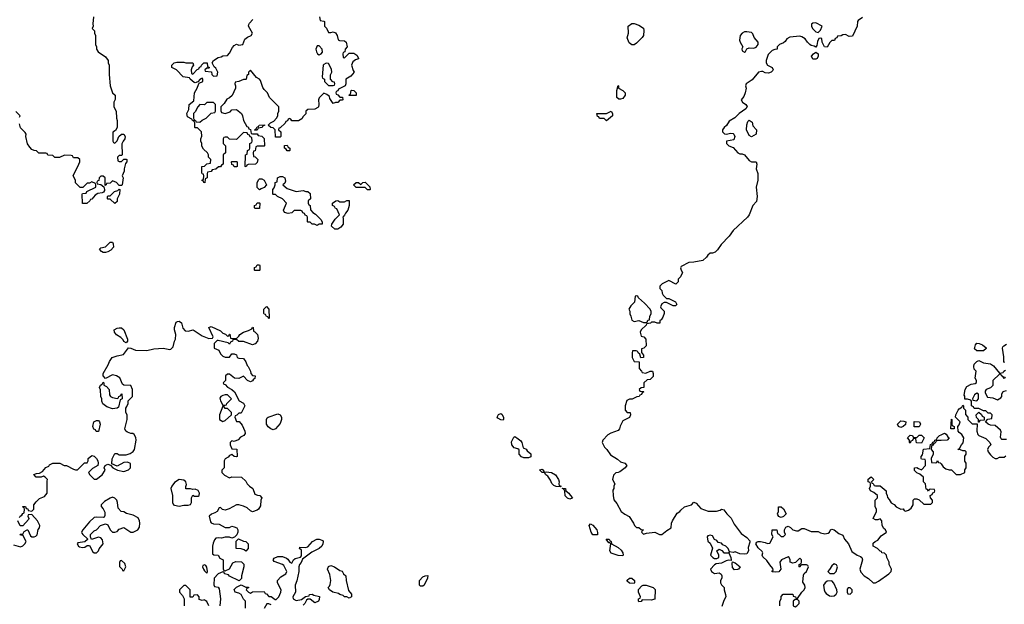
# Model space of a CAD drawing. Header units: inches. Extents: x 2380249 to 2585472, y 382747 to 546448.
# Tile 529 of 626: x 2541983 to 2550550, y 453924 to 459006. Entities that reach past the tile are written whole.
import ezdxf

# ---------------------------------------------------------------- set-up
doc = ezdxf.new("R2010")
doc.units = ezdxf.units.IN
doc.header["$MEASUREMENT"] = 0
doc.layers.add('C5445', color=7, linetype='Continuous')
doc.layers.add('C5455', color=7, linetype='Continuous')

msp = doc.modelspace()

# ---------------------------------------------------------------- linework, layer by layer
at = {"layer": 'C5445', "color": 4}
for points, elevation in [([(2542624.7, 459030), (2542618, 458970), (2542622, 458950), (2542614, 458930), (2542634, 458910), (2542634, 458890), (2542642, 458870), (2542642, 458790), (2542652, 458770), (2542652, 458750), (2542665.4, 458725.4), (2542730, 458682), (2542754, 458650), (2542754, 458630), (2542762, 458610), (2542762, 458530), (2542771.6, 458431.6), (2542792, 458370), (2542814, 458350), (2542812.7, 458312.7), (2542802, 458290), (2542802, 458250), (2542822, 458210), (2542824.7, 458150), (2542832, 458130), (2542832, 458070), (2542818, 458042), (2542792.7, 458027.3), (2542794, 457950), (2542798, 457938), (2542810, 457934), (2542830, 457954), (2542846, 457990), (2542868, 458012), (2542890, 458012), (2542902, 457990), (2542898, 457970), (2542882, 457950), (2542872.7, 457927.3), (2542874, 457830), (2542870, 457826), (2542850, 457826), (2542834, 457810), (2542838, 457778), (2542850, 457774), (2542870, 457774), (2542890, 457794), (2542910, 457794), (2542914, 457790), (2542914, 457770), (2542903.6, 457756.4), (2542891.6, 457708.4), (2542891.1, 457688.9), (2542874, 457650), (2542882, 457630), (2542874, 457570), (2542870, 457566), (2542850, 457566), (2542826, 457590), (2542790, 457606), (2542770, 457586), (2542738, 457582), (2542734, 457570), (2542726, 457566), (2542726, 457630), (2542710, 457646), (2542690, 457646), (2542674, 457630), (2542672.7, 457607.3), (2542658, 457602), (2542654, 457590), (2542658, 457578), (2542690, 457574), (2542714, 457554), (2542722, 457530), (2542719.6, 457520.4), (2542712.7, 457507.3), (2542699.6, 457500.4), (2542663.6, 457496.4), (2542639.6, 457480.4), (2542610, 457446), (2542598, 457442), (2542594, 457430), (2542567.3, 457407.3), (2542528.7, 457408.7), (2542526, 457490), (2542530, 457494), (2542562, 457498), (2542567.3, 457512.7), (2542646, 457550), (2542646, 457570), (2542642, 457582), (2542610, 457598), (2542590, 457586), (2542570, 457586), (2542532.7, 457547.3), (2542510, 457546), (2542468.4, 457588.4), (2542468, 457610), (2542448, 457650), (2542498, 457750), (2542506, 457770), (2542506, 457790), (2542490, 457806), (2542450, 457806), (2542442, 457822), (2542430, 457826), (2542372.7, 457827.3), (2542330, 457808), (2542290, 457808), (2542270, 457826), (2542228.4, 457828.4), (2542222, 457842), (2542210, 457846), (2542150, 457846), (2542130, 457866), (2542110, 457868), (2542090, 457878), (2542070, 457898), (2542050, 457928), (2542035.3, 457990), (2542038, 458010), (2542030, 458026), (2541990, 458066), (2541982, 458102)], 32), ([(2544592, 459030), (2544598, 458998), (2544630, 458994), (2544634, 458990), (2544634, 458950), (2544651.6, 458931.6), (2544670, 458894), (2544690, 458894), (2544710, 458902), (2544730, 458892), (2544744.7, 458870), (2544754, 458830), (2544764.7, 458824.7), (2544810, 458821), (2544824.7, 458810), (2544832, 458770), (2544814, 458750), (2544812.7, 458727.3), (2544798, 458722), (2544794, 458710), (2544798, 458678), (2544810, 458674), (2544850, 458714), (2544890, 458714), (2544916.9, 458696.9), (2544931.6, 458671.6), (2544930, 458666), (2544903.6, 458656.4), (2544881, 458639), (2544871.3, 458610), (2544883.6, 458563.6), (2544892, 458550), (2544863.6, 458516.4), (2544822, 458490), (2544822, 458450), (2544814, 458430), (2544758, 458402), (2544752.7, 458387.3), (2544738, 458382), (2544734, 458370), (2544738, 458358), (2544752.7, 458352.7), (2544770, 458334), (2544792.7, 458332.7), (2544794, 458310), (2544790, 458306), (2544770, 458306), (2544750, 458286), (2544730, 458286), (2544710, 458278), (2544680.4, 458320.4), (2544678, 458338), (2544656.4, 458356.4), (2544630, 458366), (2544590, 458326), (2544582, 458310), (2544584.7, 458270), (2544582, 458250), (2544576.9, 458243.1), (2544550, 458228), (2544490, 458226), (2544474, 458210), (2544471.6, 458188.4), (2544450, 458166), (2544436.9, 458143.1), (2544410, 458128), (2544350, 458126), (2544342, 458142), (2544330, 458146), (2544318, 458142), (2544312.7, 458127.3), (2544298, 458122), (2544292.7, 458107.3), (2544250, 458066), (2544238, 458062), (2544234, 458050), (2544254, 458030), (2544254, 457990), (2544250, 457986), (2544210, 457986), (2544206, 458050), (2544187.3, 458067.3), (2544168.4, 458068.4), (2544146, 458090), (2544166, 458110), (2544195.3, 458124.7), (2544218, 458150), (2544228, 458170), (2544228.8, 458191.1), (2544238, 458210), (2544238, 458250), (2544158, 458330), (2544138, 458370), (2544110, 458398), (2544098, 458418), (2544078, 458478), (2544070, 458488), (2544043.1, 458503.1), (2543990, 458566), (2543974, 458550), (2543974, 458530), (2543958, 458522), (2543954, 458490), (2543950, 458486), (2543930, 458486), (2543890, 458468), (2543858, 458462), (2543854, 458450), (2543862, 458430), (2543862, 458410), (2543831.6, 458348.4), (2543810, 458326), (2543785.4, 458314.6), (2543763.6, 458276.4), (2543734, 458250), (2543732.7, 458212.7), (2543738, 458198), (2543770, 458192), (2543813.6, 458206.4), (2543830, 458222), (2543870, 458224.7), (2543912, 458190), (2543922, 458170), (2543931.3, 458130), (2543958, 458078), (2543970, 458074), (2543978, 458058), (2543992.7, 458052.7), (2543998, 458018), (2544010, 458014), (2544050, 458014), (2544058, 457998), (2544090, 457994), (2544110, 457974), (2544114, 457910), (2544110, 457906), (2544050, 457906), (2544038, 457902), (2544032.7, 457867.3), (2544018, 457862), (2544014, 457850), (2544018, 457818), (2544032.7, 457812.7), (2544054, 457790), (2544050, 457766), (2544034, 457750), (2543970, 457746), (2543958, 457742), (2543952.7, 457727.3), (2543946, 457730), (2543948.4, 457831.6), (2543962, 457838), (2543966, 457870), (2543982, 457878), (2543986, 457890), (2543986, 457930), (2544002, 457938), (2544006, 457950), (2544002, 457982), (2543987.3, 457987.3), (2543982, 458002), (2543967.3, 458007.3), (2543962, 458022), (2543930, 458026), (2543870, 457966), (2543808, 457968), (2543790, 457986), (2543770, 457986), (2543758, 457982), (2543754, 457970), (2543754, 457930), (2543774, 457910), (2543774, 457850), (2543754, 457830), (2543754, 457750), (2543738, 457742), (2543731.6, 457728.4), (2543712.7, 457727.3), (2543690, 457708), (2543658, 457702), (2543650, 457686), (2543618, 457682), (2543614, 457670), (2543614, 457630), (2543598, 457622), (2543592.7, 457587.3), (2543586, 457590), (2543582, 457602), (2543570, 457606), (2543570, 457614), (2543582, 457618), (2543586, 457650), (2543582, 457662), (2543570, 457666), (2543567.3, 457672.7), (2543568, 457730), (2543590, 457734), (2543610, 457754), (2543642, 457758), (2543646, 457790), (2543626, 457810), (2543626, 457830), (2543618, 457850), (2543582, 457882), (2543568, 457908), (2543568, 457930), (2543558, 457950), (2543558, 457970), (2543567.3, 457992.7), (2543566, 458030), (2543530, 458066), (2543510, 458066), (2543506, 458070), (2543506, 458110), (2543502, 458122), (2543486, 458130), (2543482, 458142), (2543442, 458162), (2543438, 458190), (2543454.6, 458225.4), (2543459, 458270), (2543499, 458301), (2543504, 458370), (2543528.7, 458410), (2543538, 458442), (2543546, 458454), (2543575.3, 458470), (2543575.3, 458490), (2543570, 458498), (2543554, 458490), (2543534, 458466), (2543510, 458458), (2543500.4, 458460.4), (2543466, 458490), (2543462, 458502), (2543406, 458510), (2543346, 458570), (2543308, 458590), (2543308, 458610), (2543328, 458630), (2543350, 458636), (2543410, 458638), (2543430, 458632), (2543490, 458632), (2543494, 458610), (2543483.6, 458596.4), (2543474, 458570), (2543478, 458538), (2543490, 458534), (2543527.3, 458572.7), (2543542, 458578), (2543547.3, 458592.7), (2543562, 458598), (2543566, 458610), (2543586, 458630), (2543610, 458632), (2543614, 458630), (2543618, 458598), (2543634, 458590), (2543630, 458586), (2543610, 458586), (2543594, 458570), (2543598, 458558), (2543652.7, 458552.7), (2543654, 458530), (2543670, 458514), (2543702, 458518), (2543706, 458550), (2543690, 458586), (2543676.4, 458596.4), (2543658, 458630), (2543668.8, 458651.1), (2543710, 458678), (2543736.4, 458683.6), (2543750, 458692), (2543790, 458694), (2543810, 458714), (2543834.6, 458765.4), (2543850, 458782), (2543870, 458792), (2543890, 458784.7), (2543926, 458790), (2543943.1, 458836.9), (2543964.7, 458855.3), (2543998, 458870), (2544008, 458890), (2543975.3, 458950), (2543976.4, 458963.6), (2543983.1, 458976.9), (2544012.9, 459007.1)], 32), ([(2549316, 459024), (2549279.6, 459000.4), (2549272, 458990), (2549271.3, 458950), (2549230, 458862), (2549200.4, 458860.4), (2549170, 458878), (2549145.4, 458874.6), (2549130, 458866), (2549098, 458862), (2549092.7, 458847.3), (2549078, 458842), (2549074, 458826), (2549050, 458826), (2549031.6, 458808.4), (2549008.4, 458768.4), (2548986, 458770), (2548966, 458810), (2548962, 458842), (2548950, 458846), (2548938, 458842), (2548923.6, 458816.4), (2548919.6, 458780.4), (2548910, 458766), (2548896.4, 458776.4), (2548870, 458782), (2548858, 458790), (2548838, 458810), (2548819, 458839), (2548790, 458858), (2548770, 458862), (2548685.4, 458854.6), (2548659.6, 458840.4), (2548643.6, 458816.4), (2548630, 458806), (2548594, 458790), (2548574, 458770), (2548574, 458750), (2548552.7, 458747.3), (2548530, 458738), (2548496, 458704), (2548478, 458650), (2548478, 458630), (2548491, 458611), (2548532, 458590), (2548538, 458570), (2548535.3, 458564.7), (2548522, 458550), (2548498, 458542), (2548470, 458544), (2548450, 458555.3), (2548437.2, 458557.2), (2548412, 458550), (2548355.5, 458484.5), (2548304.7, 458450), (2548298, 458430), (2548304.7, 458410), (2548296, 458370), (2548282.8, 458337.2), (2548262, 458310), (2548272, 458290), (2548302, 458270), (2548312, 458252), (2548302, 458230), (2548242, 458190), (2548207.1, 458152.9), (2548155.3, 458124.7), (2548134, 458086), (2548112, 458070), (2548098, 458050), (2548098, 458030), (2548115.3, 458015.3), (2548130, 458011), (2548170, 458018.8), (2548190, 458016), (2548198, 458010), (2548204.7, 457990), (2548198, 457962), (2548134, 457950), (2548134, 457930), (2548154, 457910), (2548190, 457894), (2548232, 457850), (2548250, 457841), (2548270, 457841), (2548290, 457831.3), (2548330, 457781), (2548350, 457771), (2548391.3, 457770), (2548396, 457750), (2548391.3, 457710), (2548406, 457670), (2548406, 457610), (2548391.2, 457548.9), (2548401, 457470), (2548394.4, 457425.6), (2548362, 457390), (2548331, 457310), (2548316, 457290), (2548190, 457174), (2548155.5, 457124.5), (2548087.5, 457052.5), (2548055.3, 457004.7), (2548036, 456984), (2548010, 456975.3), (2547990, 456975.3), (2547970, 456958), (2547959.1, 456940.9), (2547926.4, 456913.6), (2547850, 456898), (2547805.4, 456894.6), (2547739.6, 456860.4), (2547732, 456850), (2547738, 456830), (2547751.6, 456808.4), (2547734, 456770), (2547712, 456750), (2547711.6, 456728.4), (2547692.7, 456707.3), (2547630, 456738), (2547574, 456710), (2547554, 456690), (2547554, 456670), (2547571.6, 456651.6), (2547572, 456630), (2547582, 456610), (2547610, 456582), (2547630, 456582), (2547690, 456554), (2547702, 456530), (2547690, 456518), (2547670, 456518), (2547610, 456548), (2547590, 456548), (2547570, 456535.3), (2547558, 456510), (2547561, 456501), (2547591.6, 456471.6), (2547591.6, 456451.6), (2547579.8, 456420.2), (2547563.6, 456396.4), (2547554, 456390), (2547552.7, 456367.3), (2547530, 456368), (2547510, 456378), (2547482, 456378), (2547471.6, 456368.4), (2547438, 456362), (2547434, 456350), (2547392, 456310), (2547382, 456290), (2547390, 456254), (2547414, 456250), (2547431.6, 456228.4), (2547434, 456170), (2547414, 456150), (2547394, 456146), (2547392.7, 456112.7), (2547412, 456090), (2547411.2, 456068.9), (2547387.3, 456067.3), (2547378, 456098), (2547366, 456110), (2547362, 456122), (2547347.3, 456127.3), (2547314, 456126), (2547312, 456110), (2547312, 456070), (2547330, 456034), (2547372.7, 456032.7), (2547372.7, 455972.7), (2547394, 455950), (2547398, 455938), (2547430, 455934), (2547468.8, 455951.1), (2547490, 455951), (2547496, 455930), (2547494.8, 455905.2), (2547470, 455878), (2547443.6, 455876.4), (2547414, 455850), (2547412.7, 455807.3), (2547390, 455806), (2547374, 455790), (2547378, 455778), (2547410, 455774), (2547414, 455770), (2547398, 455762), (2547392.7, 455747.3), (2547378, 455742), (2547374, 455730), (2547352.7, 455727.3), (2547311.6, 455708.4), (2547290, 455708), (2547264.7, 455695.3), (2547251.6, 455648.4), (2547251.6, 455611.6), (2547270, 455592), (2547294, 455590), (2547298, 455570), (2547290, 455548.7), (2547230, 455518), (2547206.8, 455473.2), (2547201, 455450), (2547190, 455435.3), (2547127.1, 455412.9), (2547101.4, 455398.6), (2547058, 455350), (2547051, 455330), (2547071.3, 455290), (2547090.6, 455270.6), (2547123.5, 455223.5), (2547185.4, 455185.4), (2547210, 455162), (2547250, 455152), (2547264.7, 455130), (2547252, 455110), (2547205.4, 455074.6), (2547191.2, 455068.9), (2547170, 455068), (2547150, 455046), (2547142, 455010), (2547162, 454970), (2547154, 454950), (2547154, 454930), (2547144.7, 454915.3), (2547146, 454870), (2547152.7, 454832.7), (2547179.8, 454799.8), (2547218, 454730), (2547247.5, 454707.5), (2547286.4, 454686.4), (2547324.7, 454630), (2547332, 454610), (2547350, 454592), (2547370, 454592), (2547390, 454574), (2547412, 454570), (2547398, 454562), (2547394, 454550), (2547410, 454534), (2547436.4, 454543.6), (2547510, 454550.8), (2547550, 454531.3), (2547570, 454531.3), (2547614.6, 454565.4), (2547652.5, 454587.5), (2547655.3, 454630), (2547662, 454650), (2547703.1, 454716.9), (2547728.4, 454731.6), (2547736.4, 454743.6), (2547768, 454770), (2547828, 454790), (2547850, 454812), (2547870, 454802), (2547910, 454756), (2547973.7, 454733.7), (2548047.2, 454732.8), (2548078, 454742), (2548090, 454751), (2548110, 454744.7), (2548136, 454710), (2548173, 454673), (2548199.9, 454619.9), (2548260.5, 454540.5), (2548310, 454506), (2548335.3, 454475.3), (2548336.9, 454463.1), (2548322.8, 454417.2), (2548326, 454390), (2548310, 454362), (2548290, 454359), (2548250, 454364), (2548210, 454379), (2548190, 454375.3), (2548160.4, 454380.4), (2548148, 454410), (2548128, 454430), (2548102, 454442), (2548090, 454455.3), (2548062, 454462), (2548050, 454478), (2548030, 454486), (2548010, 454518), (2547990, 454526), (2547970, 454518), (2547964.7, 454510), (2547970, 454474), (2547990, 454454), (2548011.6, 454411.6), (2547994, 454350), (2548014, 454330), (2548030, 454322), (2548050, 454322), (2548066, 454330), (2548066, 454350), (2548048, 454390), (2548070, 454402), (2548091.2, 454391.1), (2548110, 454372), (2548147.3, 454372.7), (2548158, 454378), (2548154, 454370), (2548172, 454330), (2548174, 454310), (2548174, 454306), (2548150, 454308), (2548130, 454302), (2548090, 454282), (2548043.6, 454276.4), (2548030, 454268), (2547994, 454230), (2548002, 454210), (2548030, 454192), (2548070, 454198), (2548085.4, 454185.4), (2548092, 454170), (2548092, 454150), (2548082, 454130), (2548082, 454110), (2548090, 454094), (2548114, 454070), (2548112, 454050), (2548124.7, 454010), (2548126, 453990), (2548110, 453958), (2548094, 453906)], 36), ([(2541982, 458158), (2541986, 458170), (2541948.4, 458208.4)], 32), ([(2541982, 454678), (2541986, 454690), (2542002, 454698), (2542010, 454714), (2542022, 454718), (2542026, 454750), (2542022, 454762), (2542006, 454770), (2542010, 454774), (2542032.7, 454772.7), (2542038, 454758), (2542052.7, 454752.7), (2542058, 454738), (2542090, 454734), (2542106, 454750), (2542106, 454790), (2542125.6, 454814.4), (2542156.5, 454843.5), (2542198, 454862), (2542222, 454890), (2542222, 454998), (2542226, 455010), (2542206, 455030), (2542190, 455038), (2542170, 455028), (2542126, 455030), (2542107.3, 455052.7), (2542130, 455062), (2542156.4, 455063.6), (2542180.4, 455079.6), (2542210, 455114), (2542235.3, 455124.7), (2542243.1, 455136.9), (2542270, 455151.3), (2542331.6, 455151.6), (2542370, 455132), (2542390, 455132), (2542450, 455098), (2542470, 455092), (2542487.3, 455092.7), (2542547.3, 455152.7), (2542570, 455154), (2542578, 455170), (2542578, 455190), (2542610, 455218), (2542630, 455211.3), (2542650.6, 455190.6), (2542662.8, 455170), (2542666, 455150), (2542662, 455130), (2542616.9, 455103.1), (2542582, 455070), (2542592, 455050), (2542630, 455012), (2542650, 455011.3), (2542702, 455050), (2542728, 455090), (2542718, 455110), (2542728, 455130), (2542750, 455142), (2542774, 455134), (2542794, 455110), (2542834, 455090), (2542890, 455078), (2542930, 455092), (2542948, 455110), (2542948, 455148), (2542920.4, 455160.4), (2542890, 455158), (2542830, 455126), (2542786, 455146), (2542788, 455188), (2542810, 455234), (2542830, 455234), (2542850, 455224.7), (2542910, 455224.7), (2542944.7, 455235.3), (2542969.1, 455250.9), (2542982, 455270), (2542995.3, 455350), (2542994.6, 455374.6), (2542980.4, 455400.4), (2542968.7, 455408.7), (2542951.3, 455408.7), (2542920.2, 455420.2), (2542908, 455430), (2542898, 455450), (2542918, 455530), (2542918, 455570), (2542906, 455590), (2542906, 455630), (2542916.4, 455643.6), (2542926, 455670), (2542927.3, 455692.7), (2542966, 455730), (2542966, 455790), (2542950, 455826), (2542890, 455828), (2542876.4, 455836.4), (2542853.2, 455893.2), (2542826, 455910), (2542790, 455918), (2542730, 455886), (2542708, 455910), (2542708.7, 455931.3), (2542753.6, 456006.4), (2542764.7, 456035.3), (2542788, 456070), (2542830, 456084.7), (2542885.2, 456094.8), (2542930, 456154), (2542950, 456152), (2542990, 456132), (2543090, 456131.3), (2543150, 456146), (2543230, 456150.7), (2543290, 456138), (2543298, 456142), (2543319, 456161), (2543329, 456210), (2543339, 456230), (2543342, 456270), (2543329, 456310), (2543329.1, 456330.9), (2543344.7, 456375.3), (2543356.4, 456383.6), (2543370, 456384.7), (2543391.2, 456371.1), (2543403.5, 456323.5), (2543422, 456302), (2543450, 456298), (2543491.3, 456311.3), (2543570, 456258), (2543630, 456234), (2543662, 456238), (2543666, 456250), (2543629, 456330), (2543650, 456338), (2543730, 456302), (2543750, 456282), (2543772.7, 456272.7), (2543790, 456254), (2543802, 456258), (2543807.3, 456272.7), (2543812.7, 456272.7), (2543818, 456238), (2543830, 456234), (2543870, 456234), (2543890, 456254), (2543898, 456270), (2543929.3, 456290.7), (2543975.3, 456304.7), (2544002, 456318), (2544010, 456334), (2544014, 456330), (2544018, 456298), (2544030, 456294), (2544052, 456270), (2544058, 456238), (2544052, 456210), (2544030.9, 456189.1), (2544010, 456179), (2543930, 456209), (2543888.4, 456208.4), (2543870, 456226), (2543838, 456222), (2543834, 456210), (2543818, 456202), (2543810, 456186), (2543798, 456198), (2543710, 456218), (2543702, 456218), (2543674, 456190), (2543674, 456150), (2543714.4, 456134.4), (2543730, 456102), (2543750, 456082), (2543770, 456072), (2543807.3, 456072.7), (2543830, 456102), (2543850, 456102), (2543870, 456094), (2543874, 456070), (2543890, 456064.7), (2543930, 456062), (2543950.9, 456030.9), (2543961, 456001), (2543972, 455990), (2543992, 455950), (2543994, 455930), (2544010, 455914), (2544032, 455910), (2544030, 455886), (2544018, 455882), (2544010, 455866), (2543990, 455858), (2543966, 455870), (2543930, 455906), (2543890, 455888), (2543851.6, 455888.4), (2543810, 455926), (2543790, 455926), (2543774, 455910), (2543774, 455870), (2543754, 455850), (2543758, 455838), (2543770, 455834), (2543790, 455812), (2543830, 455792), (2543851.2, 455771.1), (2543891.6, 455691.6), (2543930, 455671.3), (2543942, 455650), (2543910, 455586), (2543890, 455586), (2543872.7, 455567.3), (2543858, 455562), (2543854, 455550), (2543870, 455514), (2543892.7, 455512.7), (2543919.8, 455479.8), (2543941, 455430), (2543944.7, 455410), (2543932, 455390), (2543904.5, 455375.5), (2543885.4, 455354.6), (2543850, 455338), (2543830, 455346), (2543814, 455330), (2543814, 455310), (2543830, 455274), (2543872.7, 455272.7), (2543874, 455210), (2543870, 455206), (2543850, 455208), (2543830, 455226), (2543810, 455218), (2543796.9, 455203.1), (2543771.6, 455188.4), (2543762, 455170), (2543762, 455110), (2543742, 455090), (2543742, 455070), (2543766.4, 455046.4), (2543810, 455024.7), (2543830, 455032), (2543914, 455030), (2543950, 454994), (2543962, 454970), (2543982, 454950), (2544010.9, 454930.9), (2544030, 454882), (2544052.7, 454872.7), (2544074, 454870), (2544091.3, 454848.7), (2544082, 454830), (2544079.6, 454780.4), (2544062, 454750), (2544050, 454742), (2544008.8, 454728.9), (2543990, 454735.3), (2543963.1, 454763.1), (2543930, 454778), (2543890, 454788.7), (2543870, 454788.7), (2543805.4, 454754.6), (2543770, 454742), (2543748.4, 454748.4), (2543730, 454766), (2543718, 454762), (2543702, 454730), (2543682, 454718), (2543651.2, 454708.9), (2543632, 454690), (2543642, 454642), (2543650, 454632), (2543670, 454622), (2543719.6, 454619.6), (2543770, 454592), (2543807.3, 454592.7), (2543830, 454602), (2543850, 454598), (2543872, 454590), (2543882, 454570), (2543882, 454550), (2543872, 454528), (2543852.7, 454507.3), (2543830, 454498), (2543810, 454508), (2543770, 454508.7), (2543739.8, 454500.2), (2543710, 454502), (2543690, 454498), (2543676.9, 454483.1), (2543665.4, 454454.6), (2543661, 454430), (2543662, 454362), (2543672.7, 454352.7), (2543710, 454352), (2543725.4, 454325.4), (2543754, 454310), (2543752.7, 454232.7), (2543758, 454218), (2543770, 454214), (2543810, 454232), (2543836.4, 454283.6), (2543863.1, 454296.9), (2543912, 454292), (2543932, 454272), (2543932, 454250), (2543912, 454170), (2543911.6, 454148.4), (2543892.7, 454127.3), (2543810, 454168), (2543799, 454179), (2543766, 454190), (2543762, 454202), (2543750, 454206), (2543711.2, 454188.9), (2543674, 454150), (2543672.7, 454092.7), (2543678, 454078), (2543710, 454074), (2543719.6, 454059.6), (2543730.8, 453970), (2543724, 453910)], 32), ([(2548598, 453910), (2548598, 453950), (2548608, 453970), (2548608, 453992), (2548627.3, 454012.7), (2548710, 454012), (2548714, 453994), (2548734, 453990), (2548738, 453978), (2548750, 453974), (2548788.7, 454030), (2548808.7, 454050), (2548818, 454070), (2548815.3, 454090), (2548796.4, 454116.4), (2548803.1, 454176.9), (2548808.7, 454191.3), (2548828, 454210), (2548846, 454250), (2548842, 454262), (2548830, 454266), (2548790, 454266), (2548778, 454262), (2548770, 454246), (2548766, 454250), (2548766, 454270), (2548782, 454278), (2548786, 454290), (2548786, 454310), (2548770, 454326), (2548732.7, 454287.3), (2548710, 454282), (2548688, 454290), (2548688, 454310), (2548678, 454330), (2548670, 454335.3), (2548611.3, 454310), (2548596, 454290), (2548604.7, 454230), (2548590, 454206), (2548562, 454202), (2548530, 454206), (2548528.4, 454211.6), (2548538, 454222), (2548536.4, 454236.4), (2548510, 454266), (2548484.7, 454304.7), (2548450, 454338), (2548444, 454350), (2548448.7, 454370), (2548443.1, 454383.1), (2548410, 454415.3), (2548388, 454450), (2548396.4, 454463.6), (2548409, 454471), (2548430, 454471), (2548470, 454462), (2548490, 454452), (2548510, 454454), (2548538, 454510), (2548528, 454530), (2548530, 454572), (2548571.6, 454571.6), (2548578, 454538), (2548590, 454534), (2548610, 454514), (2548630, 454514), (2548646, 454530), (2548638, 454550), (2548638, 454570), (2548650, 454594), (2548670, 454602), (2548690, 454592), (2548711.2, 454571.1), (2548742, 454562), (2548756.5, 454563.5), (2548790, 454582), (2548810, 454582), (2548870, 454558), (2548930, 454558), (2548950, 454546), (2548990, 454536), (2549018, 454542), (2549028, 454550), (2549038, 454570), (2549050, 454578), (2549070, 454571.3), (2549110, 454538), (2549144.7, 454524.7), (2549158.8, 454490), (2549196, 454450), (2549223.5, 454383.5), (2549270, 454351.3), (2549299.8, 454339.8), (2549312, 454330), (2549316, 454310), (2549294.8, 454230), (2549302, 454202), (2549330.5, 454170.5), (2549367.9, 454147.9), (2549410, 454111.3), (2549430, 454111), (2549455.5, 454124.5), (2549546, 454190), (2549566, 454210), (2549568, 454230), (2549548.8, 454268.9), (2549548, 454290), (2549528, 454330), (2549526, 454350), (2549507.3, 454367.3), (2549486, 454370), (2549482, 454382), (2549470, 454386), (2549448.4, 454408.4), (2549408.7, 454430), (2549410, 454454), (2549426, 454470), (2549450, 454482), (2549480.2, 454519.8), (2549526, 454550), (2549518, 454570), (2549503.1, 454583.1), (2549488, 454610), (2549486, 454650), (2549470, 454666), (2549450, 454658), (2549430, 454658), (2549408.7, 454670), (2549438, 454730), (2549438, 454750), (2549428, 454770), (2549426, 454830), (2549446, 454850), (2549446, 454870), (2549416.4, 454896.4), (2549386, 454910), (2549378, 454930), (2549386, 454950), (2549386, 454970), (2549382, 454982), (2549366, 454990), (2549367.3, 455012.7), (2549392, 455032), (2549414, 455010), (2549394, 454990), (2549398, 454978), (2549410, 454974), (2549418, 454958), (2549430, 454954), (2549470, 454954), (2549522, 454910), (2549522, 454890), (2549532, 454870), (2549532.7, 454852.7), (2549550, 454834), (2549565.4, 454805.4), (2549591.2, 454791.1), (2549610, 454772), (2549650, 454752), (2549670, 454754), (2549678, 454738), (2549690, 454734), (2549716.4, 454743.6), (2549740.4, 454759.6), (2549758, 454790), (2549758, 454830), (2549770, 454842), (2549790, 454842), (2549810, 454832), (2549850, 454794), (2549910, 454794), (2549926, 454810), (2549926, 454830), (2549908.4, 454848.4), (2549906, 454870), (2549922, 454878), (2549927.3, 454892.7), (2549942, 454898), (2549946, 454910), (2549942, 454922), (2549910, 454926), (2549898, 454922), (2549890, 454906), (2549882, 454922), (2549870, 454926), (2549866, 454970), (2549846, 454990), (2549846, 455030), (2549816.4, 455056.4), (2549790, 455066), (2549770, 455086), (2549768.4, 455111.6), (2549790, 455114), (2549803.6, 455103.6), (2549830, 455094), (2549866, 455130), (2549866, 455170), (2549862, 455182), (2549830, 455186), (2549826, 455190), (2549826, 455210), (2549838, 455222), (2549847.3, 455272.7), (2549902, 455278), (2549907.3, 455312.7), (2549922, 455318), (2549927.3, 455332.7), (2549942, 455338), (2549946, 455350), (2549962, 455358), (2549966, 455370), (2549988, 455390), (2550000, 455396.3)], 36), ([(2550000, 455348.7), (2549972, 455348), (2549958, 455342), (2549950, 455326), (2549938, 455322), (2549930, 455306), (2549918, 455302), (2549914, 455270), (2549932, 455250), (2549931.6, 455228.4), (2549914, 455190), (2549918, 455158), (2549950, 455154), (2549962, 455158), (2549970, 455174), (2549978, 455158), (2549992.7, 455152.7), (2550000, 455143.7)], 36), ([(2541930, 454442), (2541990, 454424.7), (2542010, 454431.3), (2542028.7, 454450), (2542038, 454470), (2542010, 454526), (2541990, 454526), (2541986, 454530), (2541990, 454534), (2542010, 454534), (2542022, 454558), (2542048.4, 454571.6), (2542054, 454570), (2542078, 454518), (2542090, 454511.3), (2542110, 454511), (2542124, 454516), (2542133.6, 454526.4), (2542145.2, 454574.8), (2542155.3, 454590), (2542158, 454610), (2542138, 454650), (2542090, 454706), (2542058, 454702), (2542054, 454690), (2542062, 454670), (2542059.6, 454660.4), (2542010, 454606), (2541987.3, 454607.3), (2541968, 454650)], 32), ([(2543948.8, 453888.9), (2543948, 453950), (2543929.1, 453969.1), (2543909.1, 454009.1), (2543890, 454022), (2543858, 454030), (2543848, 454052), (2543870, 454074), (2543910, 454094), (2543950, 454074), (2543974, 454074), (2543972.7, 454067.3), (2543958, 454062), (2543954, 454050), (2543974, 454030), (2543990, 454022), (2544008, 454032), (2544110, 454034), (2544118, 454018), (2544130, 454014), (2544150, 453992), (2544170, 453991), (2544206, 453966), (2544213.6, 453966.4), (2544239, 453990), (2544255.3, 454030), (2544258, 454050), (2544226, 454110), (2544226, 454130), (2544256.4, 454163.6), (2544298, 454190), (2544308, 454210), (2544280.4, 454260.4), (2544268.8, 454268.9), (2544196.4, 454296.4), (2544188, 454310), (2544196.4, 454323.6), (2544230, 454338.8), (2544270, 454338.8), (2544305.4, 454325.4), (2544316.9, 454316.9), (2544334, 454290), (2544350, 454282), (2544366, 454310), (2544379, 454321), (2544425.2, 454334.8), (2544434, 454346), (2544434, 454394), (2544418, 454410), (2544420.4, 454419.6), (2544470, 454418), (2544490, 454424.7), (2544530, 454471.3), (2544568.8, 454491.1), (2544590, 454491.3), (2544619.8, 454479.8), (2544624.7, 454470), (2544621, 454450), (2544610.6, 454429.4), (2544590, 454408), (2544524, 454376), (2544442.8, 454317.2), (2544432.8, 454287.2), (2544418, 454270), (2544411, 454250), (2544411.3, 454210), (2544393.2, 454126.8), (2544378.8, 454090), (2544382.8, 454030), (2544361, 453990), (2544362, 453970), (2544390, 453958), (2544434, 453966), (2544470, 453992), (2544502, 453998), (2544506, 454010), (2544528.8, 454011.1), (2544543.6, 454003.6), (2544592.7, 453992.7), (2544590, 453966), (2544582, 453950), (2544550, 453935.3), (2544510, 453968), (2544490, 453968), (2544479.6, 453960.4), (2544464.7, 453930), (2544450, 453915.3)], 32), ([(2543628.7, 453910), (2543610, 453948), (2543598, 453958), (2543590, 453962), (2543570, 453958), (2543546, 453966), (2543546, 453990), (2543530, 454006), (2543498, 454002), (2543490, 453986), (2543467.3, 453987.3), (2543466, 454050), (2543430, 454086), (2543410, 454086), (2543374, 454050), (2543374, 454030), (2543399.8, 453999.8), (2543414, 453970), (2543414, 453910)], 32), ([(2544170, 453918), (2544150, 453928), (2544132.7, 453927.3), (2544110, 453886)], 32)]:
    msp.add_lwpolyline(points, dxfattribs=dict(at, elevation=elevation))
for points, elevation in [([(2547310, 458788.7), (2547285.2, 458805.2), (2547269.4, 458849.4), (2547281.2, 458890), (2547277.2, 458950), (2547310, 458973.4), (2547330, 458973.4), (2547370, 458958.8), (2547410, 458931.3), (2547413.4, 458913.4), (2547411, 458870), (2547398, 458850), (2547350, 458801.2), (2547330, 458789)], 32), ([(2548910, 458978), (2548883.6, 458976.4), (2548872.7, 458967.3), (2548872, 458950), (2548882, 458930), (2548910, 458902), (2548930, 458894), (2548950, 458914), (2548966, 458950)], 36), ([(2548310, 458901.2), (2548290, 458899.3), (2548270, 458889), (2548251, 458870), (2548247.1, 458827.1), (2548250.9, 458810.9), (2548274, 458770), (2548266, 458754), (2548270, 458734), (2548290, 458724.7), (2548298, 458730), (2548310, 458754), (2548330, 458762), (2548370, 458758), (2548392.7, 458767.3), (2548408.7, 458790), (2548408.7, 458810), (2548375.3, 458850), (2548363.1, 458883.1), (2548350, 458895.3)], 36), ([(2544590, 458778), (2544570, 458778), (2544561, 458750), (2544565.4, 458725.4), (2544574, 458710), (2544590, 458702), (2544606, 458710), (2544616.4, 458723.6), (2544615.3, 458750)], 32), ([(2548910, 458662.7), (2548884.1, 458664.1), (2548874, 458690), (2548889.3, 458710.7), (2548910, 458724.7), (2548931, 458710), (2548930, 458688), (2548921, 458670)], 36), ([(2544650, 458628), (2544630, 458618), (2544624.7, 458610), (2544614, 458510), (2544618, 458498), (2544634, 458490), (2544634, 458470), (2544670, 458434), (2544710, 458434), (2544722, 458438), (2544726, 458450), (2544722, 458462), (2544707.3, 458467.3), (2544686, 458490), (2544688, 458528), (2544698, 458550), (2544696.4, 458576.4), (2544670, 458626)], 32), ([(2544850, 458346), (2544846, 458350), (2544862, 458358), (2544866, 458390), (2544870, 458394), (2544890, 458392), (2544911.2, 458371.1), (2544910, 458348)], 32), ([(2547210, 458315.3), (2547196.4, 458316.4), (2547178, 458330), (2547178, 458390), (2547190, 458434), (2547194, 458430), (2547194, 458410), (2547230, 458392), (2547252, 458370), (2547251.3, 458350), (2547230, 458322)], 32), ([(2543670, 458286), (2543610, 458286), (2543590, 458266), (2543550, 458268), (2543532, 458250), (2543510, 458206), (2543494, 458190), (2543494, 458150), (2543498, 458138), (2543514, 458130), (2543518, 458118), (2543550, 458114), (2543570, 458134), (2543606, 458150), (2543650, 458194), (2543682, 458198), (2543686, 458210), (2543686, 458270)], 32), ([(2547090, 458128), (2547070, 458146), (2547027.3, 458147.3), (2547022, 458162), (2547010, 458166), (2547006, 458190), (2547088.8, 458191.1), (2547131, 458211), (2547142, 458190), (2547142, 458170)], 32), ([(2548350, 457988), (2548330, 457998), (2548308, 458050), (2548308.8, 458091.1), (2548320.2, 458119.8), (2548330, 458131.3), (2548355.3, 458115.3), (2548363.6, 458083.6), (2548394, 458050), (2548392, 458010)], 36), ([(2544030, 458046), (2544026, 458050), (2544042, 458058), (2544050, 458074), (2544062, 458078), (2544066, 458090), (2544112.7, 458092.7), (2544112.7, 458087.3), (2544098, 458082), (2544091.6, 458068.4), (2544058, 458062), (2544050, 458046)], 32), ([(2544310, 457866), (2544302, 457882), (2544286, 457890), (2544287.3, 457912.7), (2544310, 457914), (2544318, 457898), (2544334, 457890), (2544334, 457870), (2544330, 457866)], 32), ([(2543850, 457726), (2543842, 457742), (2543830, 457746), (2543826, 457770), (2543830, 457774), (2543870, 457774), (2543874, 457770), (2543874, 457730), (2543870, 457726)], 32), ([(2544070, 457526), (2544048.4, 457548.4), (2544048, 457590), (2544063.1, 457616.9), (2544070, 457622), (2544090, 457622), (2544111.2, 457611.1), (2544132, 457570), (2544110, 457546), (2544083.6, 457536.4)], 32), ([(2544390, 457514), (2544450, 457522), (2544472.7, 457512.7), (2544490, 457512), (2544510, 457494), (2544512, 457450), (2544494, 457430), (2544494, 457410), (2544498, 457398), (2544511.6, 457391.6), (2544512.7, 457352.7), (2544534, 457330), (2544556.9, 457316.9), (2544602, 457270), (2544614, 457250), (2544614, 457230), (2544610, 457228), (2544590, 457228), (2544570, 457218), (2544547.3, 457227.3), (2544528.4, 457228.4), (2544510, 457246), (2544490, 457246), (2544486, 457250), (2544486, 457290), (2544482, 457302), (2544467.3, 457307.3), (2544462, 457322), (2544447.3, 457327.3), (2544442, 457342), (2544430, 457346), (2544370, 457346), (2544351.6, 457328.4), (2544318, 457322), (2544288, 457330), (2544278, 457350), (2544306, 457410), (2544270, 457448), (2544226, 457470), (2544210, 457486), (2544190, 457486), (2544186, 457490), (2544186, 457530), (2544196.4, 457543.6), (2544206, 457570), (2544206, 457590), (2544222, 457598), (2544227.3, 457632.7), (2544250, 457642), (2544270, 457642), (2544290.8, 457630.8), (2544296.9, 457603.1), (2544290, 457586), (2544274, 457570), (2544310, 457538)], 32), ([(2545030, 457526), (2545008.4, 457528.4), (2544990, 457546), (2544910, 457548), (2544888.4, 457571.6), (2544910, 457592), (2544931.6, 457591.6), (2544950, 457574), (2544968.4, 457591.6), (2544990, 457594), (2545030, 457554), (2545034, 457530)], 32), ([(2542810, 457408), (2542770, 457446), (2542750, 457446), (2542746, 457450), (2542746, 457470), (2542750, 457474), (2542770, 457474), (2542808.7, 457511.3), (2542838, 457522), (2542850, 457534), (2542854, 457530), (2542852, 457490), (2542832, 457450), (2542830, 457426)], 32), ([(2544750, 457184), (2544725.6, 457185.6), (2544695.3, 457210), (2544698, 457230), (2544728.8, 457271.1), (2544766, 457310), (2544742, 457362), (2544730, 457366), (2544722, 457382), (2544706, 457390), (2544706, 457410), (2544732.7, 457432.7), (2544750, 457434), (2544770, 457422), (2544810, 457422), (2544830, 457434), (2544850, 457434), (2544851.3, 457390), (2544838, 457350), (2544816.9, 457323.1), (2544810, 457306), (2544794, 457290), (2544798, 457278), (2544798, 457230), (2544778, 457202)], 32), ([(2544030, 457366), (2544026, 457370), (2544026, 457390), (2544042, 457398), (2544050, 457414), (2544070, 457414), (2544074, 457410), (2544070, 457366)], 32), ([(2542710, 456982.7), (2542695.3, 456990), (2542678, 457010), (2542690, 457022), (2542730, 457031.3), (2542770, 457072), (2542790, 457072), (2542796.9, 457056.9), (2542798, 457030), (2542776.8, 457003.2), (2542750, 456989.2), (2542730, 456982.7)], 32), ([(2544030, 456826), (2544026, 456830), (2544027.3, 456852.7), (2544042, 456858), (2544050, 456874), (2544070, 456874), (2544074, 456870), (2544074, 456830), (2544070, 456826)], 32), ([(2547350, 456606), (2547338, 456602), (2547332, 456550), (2547302, 456518), (2547284.7, 456490), (2547290.9, 456470.9), (2547291.3, 456450), (2547302, 456430), (2547310, 456394), (2547330, 456382), (2547370, 456392), (2547410, 456374), (2547430, 456374), (2547442, 456378), (2547447.3, 456392.7), (2547462, 456398), (2547466, 456430), (2547478, 456450), (2547478, 456470), (2547468, 456490), (2547420.4, 456540.4), (2547367.3, 456587.3), (2547362, 456602)], 36), ([(2544150, 456406), (2544142, 456422), (2544130, 456426), (2544122, 456442), (2544110, 456446), (2544107.3, 456452.7), (2544108, 456490), (2544130, 456512), (2544152, 456490), (2544154, 456410)], 32), ([(2542910, 456198), (2542890, 456208.7), (2542884, 456224), (2542864, 456244), (2542825.6, 456265.6), (2542808, 456290), (2542806, 456310), (2542830, 456324.7), (2542850, 456326), (2542870, 456326), (2542890, 456311.3), (2542922, 456230), (2542922, 456210)], 32), ([(2542830, 455714), (2542842, 455718), (2542846, 455730), (2542862, 455738), (2542866, 455750), (2542872.7, 455752.7), (2542874, 455710), (2542858, 455702), (2542842, 455638), (2542830, 455628), (2542790, 455622), (2542740.2, 455640.2), (2542707.3, 455667.3), (2542698, 455690), (2542698, 455710), (2542688, 455730), (2542687.3, 455787.3), (2542678, 455810), (2542686, 455830), (2542702, 455838), (2542710, 455854), (2542714, 455850), (2542714, 455830), (2542736.9, 455816.9), (2542762, 455790), (2542765.4, 455745.4), (2542774, 455730), (2542790, 455722)], 32), ([(2543790, 455746), (2543770, 455746), (2543750, 455738), (2543734, 455730), (2543725.4, 455714.6), (2543730, 455694), (2543750, 455654), (2543770, 455654), (2543782, 455658), (2543786, 455670), (2543826, 455710)], 32), ([(2543750, 455646), (2543722, 455570), (2543722, 455530), (2543750, 455514), (2543770, 455522), (2543826, 455570), (2543826, 455590), (2543790, 455626), (2543770, 455626), (2543762, 455642)], 32), ([(2544190, 455442), (2544168, 455450), (2544145.6, 455465.6), (2544129.2, 455490), (2544129.2, 455530.8), (2544135.3, 455544.7), (2544146, 455550), (2544230, 455578.8), (2544250.7, 455570.7), (2544260.7, 455550), (2544260.7, 455530), (2544250, 455495.3), (2544210, 455448)], 32), ([(2546190, 455526), (2546170, 455528), (2546143.1, 455543.1), (2546138, 455550), (2546150, 455574), (2546170, 455582), (2546176.9, 455576.9), (2546191.6, 455551.6), (2546194, 455530)], 32), ([(2542670, 455426), (2542647.3, 455427.3), (2542642, 455442), (2542627.3, 455447.3), (2542618, 455470), (2542629, 455511), (2542650, 455522), (2542670, 455522), (2542678, 455510), (2542682, 455490)], 32), ([(2549650, 455462), (2549628.4, 455468.4), (2549622, 455490), (2549650, 455518), (2549676.9, 455516.9), (2549694, 455510), (2549692, 455488), (2549670, 455468.7)], 36), ([(2549766, 455466), (2549767.3, 455512.7), (2549814, 455510), (2549822, 455490), (2549810, 455466)], 36), ([(2546370, 455198), (2546350, 455206), (2546330, 455228), (2546328, 455268), (2546316.4, 455276.4), (2546284.7, 455284.7), (2546264, 455310), (2546263.1, 455336.9), (2546282, 455378), (2546290, 455382), (2546310, 455372), (2546343.6, 455343.6), (2546351.6, 455331.6), (2546364.7, 455284.7), (2546390, 455271.3), (2546398, 455258), (2546430, 455231.3), (2546430, 455206), (2546410, 455198)], 32), ([(2549830, 455326), (2549787.3, 455327.3), (2549782, 455362), (2549770, 455366), (2549758, 455362), (2549752.7, 455347.3), (2549738, 455342), (2549730, 455326), (2549726, 455330), (2549726, 455350), (2549708, 455370), (2549730, 455394), (2549752.7, 455392.7), (2549758, 455378), (2549770, 455374), (2549790, 455374), (2549810, 455394), (2549830, 455394), (2549852, 455370)], 36), ([(2546552.7, 455072.7), (2546563.1, 455076.9), (2546609.1, 455070.9), (2546644.7, 455050), (2546671, 455010), (2546678, 454990), (2546674, 454970), (2546678, 454958), (2546694, 454950), (2546690, 454946), (2546650, 454948), (2546630, 454958), (2546614.6, 454974.6), (2546603.2, 455003.2), (2546578, 455038), (2546562, 455050), (2546548.8, 455068.9), (2546528, 455070), (2546508, 455090), (2546510, 455094), (2546530, 455098), (2546542, 455090), (2546542, 455082)], 32), ([(2543370, 455009), (2543330, 454982), (2543306, 454950), (2543298, 454930), (2543312, 454870), (2543312, 454810), (2543322, 454790), (2543330, 454784.7), (2543370, 454776), (2543410, 454784.7), (2543450, 454784.7), (2543468.4, 454791.6), (2543478, 454810), (2543478, 454850), (2543488.7, 454871.3), (2543504.7, 454864.7), (2543534.6, 454865.4), (2543546, 454870), (2543548, 454890), (2543534.6, 454914.6), (2543510, 454926), (2543490, 454922), (2543470, 454928), (2543427.3, 454927.3), (2543427.3, 454947.3), (2543434, 454966), (2543428.7, 454990), (2543410, 455004)], 32), ([(2542790, 454855.3), (2542770, 454848), (2542722, 454818), (2542692, 454790), (2542692.7, 454772.7), (2542710, 454754), (2542723.6, 454723.6), (2542723.6, 454696.4), (2542718, 454682), (2542710, 454678), (2542650, 454682), (2542630, 454678), (2542590, 454642), (2542531.3, 454570), (2542522, 454550), (2542523.6, 454543.6), (2542532, 454530), (2542572.7, 454492.7), (2542572.7, 454487.3), (2542550, 454466), (2542490, 454458), (2542482, 454450), (2542494, 454430), (2542503.6, 454423.6), (2542530, 454418), (2542550, 454422), (2542570, 454434), (2542590, 454434), (2542619.6, 454379.6), (2542630, 454372), (2542650, 454372), (2542668, 454390), (2542674.6, 454405.4), (2542708.7, 454450), (2542704.7, 454484.7), (2542690, 454502), (2542670, 454508.7), (2542608, 454488), (2542598, 454510), (2542598, 454530), (2542630, 454562), (2542650, 454572), (2542686, 454610), (2542730, 454622), (2542750, 454614), (2542771.3, 454570), (2542790, 454551.3), (2542810, 454551.3), (2542830, 454558), (2542850, 454578), (2542890, 454591), (2542950, 454552), (2542970, 454552), (2543010, 454572), (2543025.2, 454594.8), (2543029.3, 454630), (2543026, 454650), (2543014.2, 454674.2), (2542970, 454699.3), (2542913.6, 454713.6), (2542890, 454728), (2542866, 454730), (2542840.4, 454760.4), (2542835.3, 454810), (2542828.9, 454828.9), (2542810, 454848)], 32), ([(2546770, 454838), (2546750, 454848), (2546730, 454868), (2546727.3, 454907.3), (2546722, 454922), (2546706, 454930), (2546706, 454934), (2546732, 454930), (2546734, 454910), (2546762, 454890), (2546771.6, 454871.6), (2546792, 454850), (2546790, 454846)], 32), ([(2548610, 454678), (2548600.4, 454680.4), (2548590, 454686), (2548580.4, 454700.4), (2548578, 454710), (2548586, 454730), (2548586, 454770), (2548590, 454772), (2548610, 454772), (2548630, 454754), (2548652, 454710), (2548630, 454686)], 36), ([(2547010, 454528.7), (2546970, 454529), (2546955.3, 454550), (2546938, 454610), (2546950, 454622), (2546970, 454612), (2547004.7, 454570), (2547011.3, 454548.7)], 32), ([(2543950, 454386), (2543936.4, 454396.4), (2543910, 454406), (2543868, 454410), (2543868, 454472), (2543887.3, 454492.7), (2543930, 454472), (2543950.9, 454470.9), (2543971.3, 454450), (2543971.6, 454408.4)], 32), ([(2547230, 454346), (2547191.2, 454348.9), (2547129.3, 454369.3), (2547119, 454390), (2547126, 454450), (2547118, 454458), (2547110, 454458), (2547086, 454490), (2547111.3, 454490), (2547118, 454478), (2547130.8, 454470), (2547132, 454450), (2547190, 454418.8), (2547215.9, 454395.9), (2547232, 454370), (2547234, 454350)], 32), ([(2542870, 454306), (2542858, 454302), (2542852.7, 454287.3), (2542852.7, 454252.7), (2542874, 454230), (2542878, 454218), (2542890, 454214), (2542908, 454250), (2542898, 454278)], 32), ([(2543590, 454266), (2543578, 454262), (2543574, 454250), (2543582, 454230), (2543590, 454214), (2543610, 454194), (2543618, 454210), (2543610, 454246), (2543602, 454262)], 32), ([(2544850, 453978), (2544830, 453988), (2544810, 453988.7), (2544799, 453999), (2544770, 454009), (2544758, 454018), (2544708, 454030), (2544678, 454050), (2544668, 454070), (2544679, 454081), (2544684.7, 454095.3), (2544689.3, 454130.7), (2544682, 454182), (2544662, 454230), (2544670, 454252), (2544690, 454262), (2544722, 454250), (2544770, 454218), (2544790, 454211.3), (2544802, 454190), (2544822, 454170), (2544824.7, 454130), (2544843.6, 454043.6), (2544871.6, 454011.6), (2544870, 453988)], 32), ([(2548203.7, 454223.7), (2548185.2, 454245.2), (2548182, 454278), (2548186, 454294), (2548210, 454284.7), (2548251, 454250), (2548238, 454230), (2548230, 454225.2)], 36), ([(2549070, 454275.3), (2549050, 454258), (2549030, 454226), (2549014, 454210), (2549032.7, 454192.7), (2549070, 454192), (2549088, 454210), (2549099, 454250), (2549090, 454268)], 36), ([(2545470, 454082), (2545462, 454090), (2545462, 454130), (2545490, 454162), (2545512, 454172), (2545534, 454174), (2545532, 454150), (2545502, 454090), (2545490, 454082)], 32), ([(2547330, 454106), (2547290, 454108), (2547270, 454126), (2547270, 454134), (2547290, 454152), (2547310, 454152), (2547334, 454130), (2547334, 454110)], 32), ([(2547478.8, 453961.2), (2547398, 453962), (2547390, 453948), (2547370, 453946), (2547368, 453950), (2547368.4, 453971.6), (2547382, 453978), (2547386, 453990), (2547368.4, 454028.4), (2547367.3, 454052.7), (2547396.4, 454083.6), (2547409.1, 454090.9), (2547434, 454090), (2547494, 454070), (2547512, 454052), (2547511, 453969)], 32), ([(2549050, 454128.7), (2549010, 454124), (2548990.6, 454109.4), (2548976, 454090), (2548982, 454050), (2548990, 454031.3), (2548999.1, 454019.1), (2549030, 453997.3), (2549050, 453994), (2549070, 453998.8), (2549087, 454013), (2549096, 454030), (2549092.7, 454050), (2549066.8, 454106.8)], 36), ([(2549210, 454068), (2549192.7, 454067.3), (2549183.6, 454056.4), (2549182, 454030), (2549190, 454014), (2549210, 454012), (2549228, 454030), (2549228, 454050)], 36), ([(2548750, 453966), (2548730, 453966), (2548714, 453950), (2548714, 453910), (2548730, 453902), (2548746, 453910), (2548766, 453930), (2548766, 453950)], 36)]:
    msp.add_lwpolyline(points, close=True, dxfattribs=dict(at, elevation=elevation))
at = {"layer": 'C5455', "color": 4, "elevation": 36}
for points in [[(2550310, 456126), (2550290, 456146), (2550300.4, 456179.6), (2550310, 456194), (2550331.6, 456191.6), (2550359.6, 456179.6), (2550392.7, 456152.7), (2550392.7, 456147.3), (2550370, 456126)], [(2550310, 455758), (2550290, 455746), (2550274, 455710), (2550278, 455698), (2550310, 455694), (2550326, 455710), (2550326, 455750)], [(2550110, 455448), (2550086, 455450), (2550090, 455534), (2550094, 455530), (2550094, 455490), (2550098, 455478), (2550114, 455470), (2550114, 455450)], [(2550326, 455506), (2550326, 455530), (2550308, 455548), (2550306, 455570), (2550330, 455594), (2550352.7, 455572.7), (2550358, 455558), (2550374, 455550), (2550374, 455526), (2550338, 455522), (2550330, 455506)]]:
    msp.add_lwpolyline(points, close=True, dxfattribs=at)
for points in [[(2550554, 456026), (2550546, 456030), (2550546, 456074), (2550535.3, 456150), (2550538, 456162), (2550546, 456170), (2550570, 456184.7)], [(2550570, 455358), (2550530, 455358), (2550522, 455362), (2550518, 455378), (2550523.1, 455423.1), (2550516.5, 455436.5), (2550470, 455478), (2550430, 455482), (2550410, 455488.7), (2550386, 455510), (2550407.3, 455532.7), (2550442, 455538), (2550446, 455570), (2550430, 455586), (2550410, 455586), (2550390, 455606), (2550370, 455606), (2550330, 455626), (2550287.3, 455627.3), (2550282, 455642), (2550266, 455650), (2550266, 455690), (2550258, 455698), (2550230, 455706), (2550206, 455706), (2550206, 455734), (2550202, 455742), (2550208.7, 455791.3), (2550223.1, 455816.9), (2550263.1, 455836.9), (2550296.4, 455843.6), (2550307.3, 455852.7), (2550308, 455870), (2550298, 455890), (2550306, 455950), (2550288.4, 455968.4), (2550284, 455990), (2550289.2, 456010.8), (2550310, 456034), (2550330, 456042), (2550370, 456022), (2550430, 456014), (2550456.9, 455996.9), (2550510, 455934), (2550542, 455938), (2550546, 455950), (2550562, 455958)], [(2550558, 455902), (2550550, 455888), (2550542, 455902), (2550526, 455910), (2550522, 455922), (2550510, 455926), (2550452, 455870), (2550450, 455826), (2550430, 455806), (2550394, 455790), (2550383.6, 455776.4), (2550383.6, 455763.6), (2550404.7, 455724.7), (2550450, 455718), (2550490, 455702), (2550520.4, 455719.6), (2550528, 455730), (2550528.7, 455750), (2550538, 455770), (2550550, 455778), (2550570, 455782)], [(2550000, 455143.7), (2550019.6, 455119.6), (2550042, 455102), (2550070, 455092), (2550091.6, 455091.6), (2550132.7, 455052.7), (2550170, 455052), (2550206, 455070), (2550208.4, 455091.6), (2550218, 455110), (2550218, 455150), (2550208.4, 455168.4), (2550206, 455190), (2550208.4, 455211.6), (2550218, 455230), (2550218, 455250), (2550210, 455258), (2550190, 455258), (2550170, 455268), (2550146, 455270), (2550162, 455278), (2550178, 455310), (2550193.6, 455326.4), (2550198, 455370), (2550180.4, 455400.4), (2550156.4, 455416.4), (2550148.4, 455428.4), (2550146, 455470), (2550156.4, 455483.6), (2550166, 455510), (2550126, 455550), (2550128.4, 455571.6), (2550148.4, 455611.6), (2550156.4, 455623.6), (2550182, 455638), (2550190, 455654), (2550194, 455650), (2550194, 455630), (2550211.6, 455611.6), (2550212.7, 455572.7), (2550234, 455550), (2550234, 455530), (2550270, 455494), (2550314, 455494), (2550311, 455430), (2550320.7, 455400.7), (2550330, 455391.3), (2550390, 455364.7), (2550424.7, 455330), (2550432, 455310), (2550412, 455290), (2550404.7, 455270), (2550411.3, 455250), (2550430, 455222), (2550450, 455202), (2550470, 455192), (2550487.3, 455192.7), (2550510, 455202), (2550550, 455202), (2550564, 455216)], [(2550000, 455396.3), (2550030, 455412), (2550043.6, 455403.6), (2550059.6, 455379.6), (2550072, 455370), (2550054, 455350), (2550000, 455348.7)]]:
    msp.add_lwpolyline(points, dxfattribs=at)

doc.saveas('drawing.dxf')
